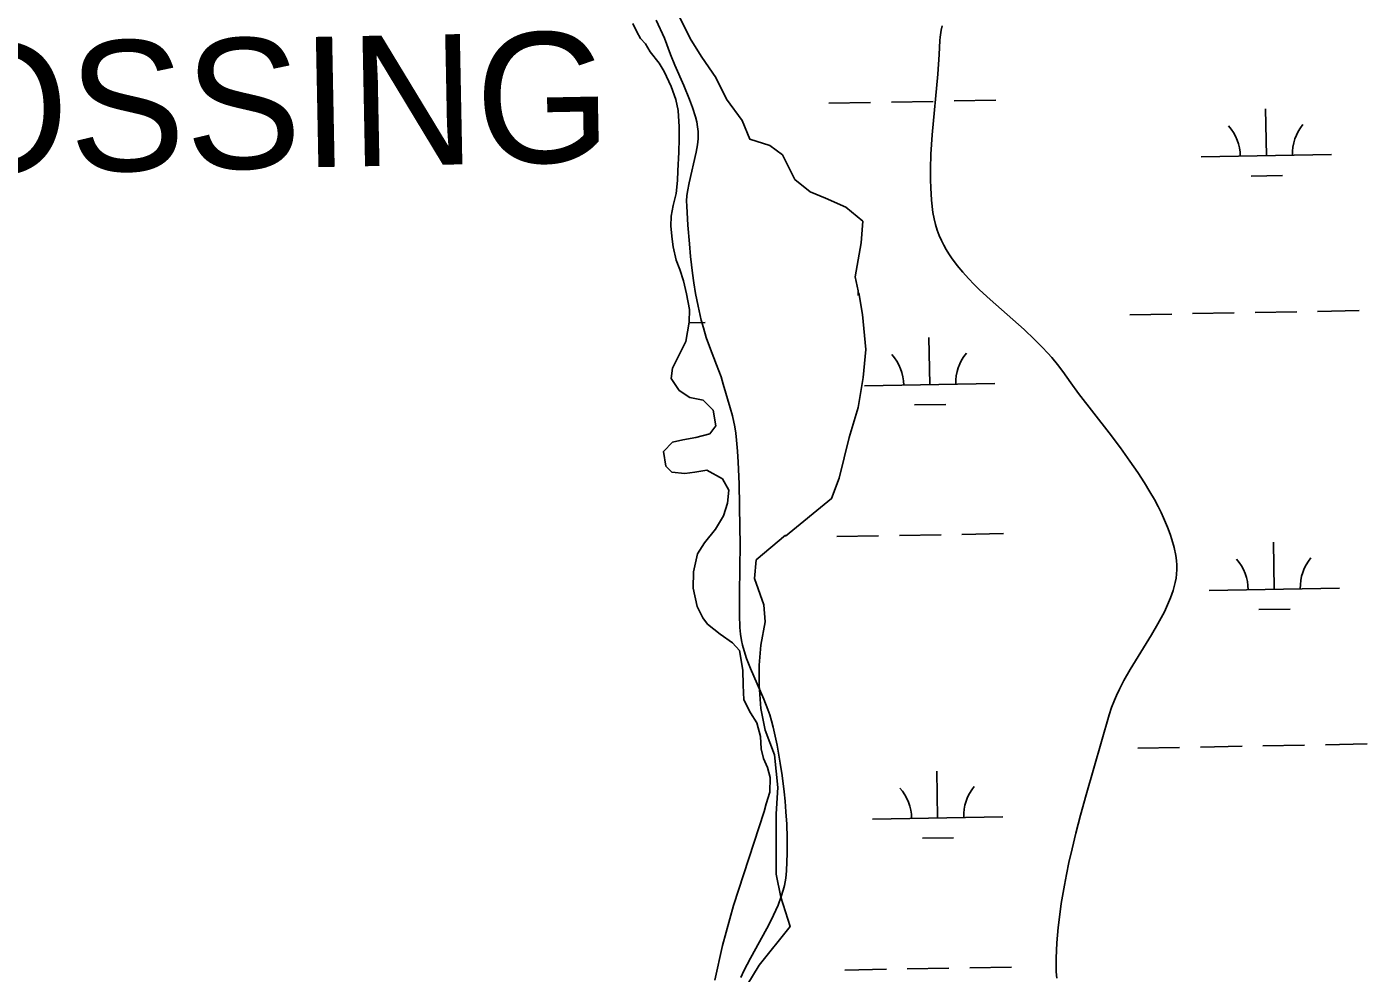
# Model space of a CAD drawing. Extents: x 3925854 to 3964121, y 224593 to 250589.
# Drawn here: x 3948807 to 3949836, y 232288 to 233014 of the extents above; entities that cross this region are included whole.
import ezdxf

# ---------------------------------------------------------------- set-up
doc = ezdxf.new("R2010")
doc.units = 0
for name, color, linetype in [('V-CHAN-NAID', 7, 'Continuous'), ('V-RIVR-EDGE', 7, 'Continuous'), ('V-SITE-VEGE', 7, 'Continuous'), ('V-WETL-SWMP', 7, 'Continuous')]:
    doc.layers.add(name, color=color, linetype=linetype)

msp = doc.modelspace()

# ---------------------------------------------------------------- linework, layer by layer
at = {"layer": 'V-RIVR-EDGE'}
for points in [[(3949302.587, 233032.204), (3949316.833, 233003.71), (3949325.144, 232990.651), (3949335.829, 232975.217), (3949344.139, 232958.596), (3949356.011, 232941.975), (3949361.947, 232927.729), (3949377.381, 232922.98), (3949386.879, 232915.857), (3949396.377, 232896.861), (3949408.249, 232887.364), (3949420.121, 232882.615), (3949435.555, 232875.491), (3949448.614, 232864.807), (3949447.427, 232848.186), (3949442.678, 232822.067), (3949445.052, 232811.382), (3949445.052, 232807.82)], [(3949389.329, 232623.132), (3949424.499, 232651.952), (3949430.361, 232667.583), (3949438.177, 232698.846), (3949445.016, 232721.805), (3949448.923, 232744.764), (3949450.877, 232766.257), (3949448.435, 232793.123), (3949445.504, 232809.732)], [(3949389.253, 232623.802), (3949366.696, 232604.807), (3949365.509, 232590.56), (3949372.632, 232570.378), (3949373.819, 232557.319), (3949370.258, 232539.51), (3949369.071, 232524.077), (3949369.071, 232508.643), (3949370.258, 232490.835), (3949373.819, 232474.214), (3949380.943, 232455.218), (3949383.317, 232430.287), (3949382.13, 232410.104), (3949382.13, 232383.985), (3949382.13, 232363.803), (3949385.692, 232345.995), (3949392.815, 232323.438), (3949369.071, 232293.757), (3949359.573, 232278.324)]]:
    msp.add_lwpolyline(points, dxfattribs=at)
at = {"layer": 'V-SITE-VEGE'}
for points in [[(3949355.618, 232542.883), (3949354.801, 232547.949), (3949354.36, 232553.088), (3949354.049, 232562.66), (3949353.98, 232579.421), (3949354.489, 232617.141), (3949354.36, 232629.71), (3949353.638, 232663.239), (3949352.976, 232679.998), (3949352.47, 232688.377), (3949351.809, 232696.755), (3949351.161, 232702.258), (3949350.369, 232707.032), (3949348.573, 232715.314), (3949346.971, 232721.478), (3949341.595, 232739.853), (3949339.877, 232745.301), (3949336.483, 232754.646), (3949331.085, 232768.572), (3949328.539, 232775.666), (3949326.276, 232782.953), (3949324.722, 232788.774), (3949322.186, 232799.694), (3949320.335, 232809.258), (3949318.965, 232817.634), (3949317.931, 232824.964), (3949316.442, 232837.805), (3949315.541, 232847.437), (3949314.439, 232861.887), (3949313.511, 232876.338), (3949313.437, 232880.374), (3949313.652, 232884.163), (3949314.064, 232887.717), (3949315.268, 232894.381), (3949320.865, 232917.718), (3949321.82, 232923.546), (3949322.227, 232927.913), (3949322.315, 232931.187), (3949322.242, 232933.639), (3949321.875, 232937.315), (3949321.171, 232940.987), (3949320.147, 232944.917), (3949317.902, 232952.126), (3949315.657, 232958.297), (3949311.301, 232968.899), (3949304.422, 232984.675), (3949301.153, 232992.675), (3949296.468, 233005.335), (3949290.154, 233019.096)], [(3949509.634, 233014.84), (3949508.831, 233011.328), (3949507.948, 233006.075), (3949507.682, 233003.459)], [(3949507.682, 233003.459), (3949507.258, 232992.765), (3949506.265, 232977.605), (3949501.931, 232931.171), (3949500.94, 232916.251), (3949500.571, 232905.067), (3949500.571, 232896.683), (3949500.756, 232890.395), (3949501.372, 232880.97), (3949502.441, 232871.55), (3949503.287, 232866.716), (3949504.391, 232862.174), (3949505.718, 232857.898), (3949507.233, 232853.865), (3949508.903, 232850.058), (3949510.703, 232846.453), (3949512.605, 232843.039), (3949514.592, 232839.797), (3949516.642, 232836.717)], [(3949516.642, 232836.717), (3949520.937, 232830.901), (3949525.315, 232825.609), (3949529.688, 232820.767), (3949533.991, 232816.319), (3949538.177, 232812.211), (3949546.336, 232804.633), (3949572.311, 232781.628), (3949580.441, 232774.02), (3949586.305, 232768.158), (3949590.53, 232763.653), (3949593.581, 232760.206), (3949597.943, 232754.906), (3949602.017, 232749.432), (3949608.22, 232740.795), (3949614.243, 232732.699), (3949637.593, 232702.262), (3949646.227, 232690.783), (3949653.53, 232680.692), (3949659.635, 232671.823), (3949664.702, 232664.026), (3949668.884, 232657.171), (3949672.325, 232651.148), (3949675.149, 232645.856), (3949677.465, 232641.209), (3949679.366, 232637.127), (3949682.389, 232629.955), (3949684.385, 232624.547), (3949685.719, 232620.471), (3949687.443, 232614.333), (3949688.819, 232608.158), (3949689.374, 232604.462), (3949689.626, 232600.876), (3949689.616, 232597.396), (3949689.376, 232594.023), (3949688.944, 232590.75), (3949688.344, 232587.576), (3949687.611, 232584.498), (3949686.757, 232581.512), (3949684.748, 232575.712), (3949682.479, 232570.258), (3949680.054, 232565.134), (3949677.566, 232560.315), (3949675.069, 232555.787), (3949670.062, 232547.259), (3949653.833, 232520.838), (3949648.949, 232512.232), (3949645.578, 232505.74), (3949643.264, 232500.847), (3949641.67, 232497.165), (3949639.538, 232491.617), (3949637.757, 232486.042), (3949619.994, 232424.572), (3949615.687, 232408.863), (3949612.116, 232395.101), (3949609.185, 232383.061), (3949606.799, 232372.526), (3949604.872, 232363.316), (3949603.319, 232355.265), (3949600.938, 232341.198), (3949599.463, 232330.673), (3949598.55, 232322.796), (3949597.513, 232311.012), (3949596.907, 232299.275), (3949596.876, 232293.919), (3949597.106, 232288.744), (3949597.558, 232283.737)], [(3949355.059, 232284.484), (3949357.437, 232289.59), (3949362.321, 232299.103), (3949374.879, 232321.875), (3949377.728, 232327.322), (3949380.087, 232332.102), (3949383.592, 232339.987), (3949386.02, 232346.475), (3949387.536, 232351.378), (3949388.472, 232355.079), (3949389.525, 232360.672), (3949390.104, 232366.318), (3949390.422, 232373.056), (3949390.592, 232379.423), (3949390.581, 232391.48), (3949390.235, 232402.119), (3949389.682, 232411.477), (3949389.013, 232419.681), (3949388.288, 232426.865), (3949386.723, 232439.413), (3949385.306, 232448.785), (3949382.809, 232462.726), (3949379.893, 232476.464), (3949378.633, 232481.336), (3949377.226, 232485.858), (3949375.746, 232490.06), (3949372.641, 232497.874), (3949362.327, 232521.6), (3949359.401, 232529.296), (3949357.523, 232535.125), (3949356.347, 232539.54), (3949355.618, 232542.883)]]:
    msp.add_lwpolyline(points, dxfattribs=at)
at = {"layer": 'V-WETL-SWMP'}
for p, q in [((3949275.123, 233010.211), (3949272.115, 233016.558)), ((3949278.118, 233005.091), (3949275.123, 233010.211)), ((3949281.839, 233000.96), (3949278.118, 233005.091)), ((3949285.58, 232994.866), (3949281.839, 233000.96)), ((3949292.291, 232986.105), (3949285.58, 232994.866)), ((3949296.28, 232979.768), (3949292.291, 232986.105)), ((3949301.547, 232968.295), (3949296.28, 232979.768)), ((3949305.083, 232958.275), (3949301.547, 232968.295)), ((3949306.886, 232949.709), (3949305.083, 232958.275)), ((3949307.749, 232937.209), (3949306.886, 232949.709)), ((3949422.627, 232955.331), (3949454.622, 232955.913)), ((3949470.619, 232956.204), (3949502.614, 232956.786)), ((3949518.612, 232957.077), (3949550.606, 232957.659)), ((3949758.26, 232914.997), (3949757.606, 232950.991)), ((3949307.842, 232928.135), (3949307.749, 232937.209)), ((3949307.456, 232917.83), (3949307.842, 232928.135)), ((3949306.622, 232903.351), (3949307.456, 232917.83)), ((3949708.268, 232914.088), (3949808.252, 232915.906)), ((3949306.452, 232895.991), (3949306.622, 232903.351)), ((3949746.543, 232899.35), (3949770.539, 232899.786)), ((3949305.325, 232886.169), (3949306.452, 232895.991)), ((3949303.213, 232876.828), (3949305.325, 232886.169)), ((3949301.41, 232861.113), (3949301.578, 232868.717)), ((3949301.578, 232868.717), (3949303.213, 232876.828)), ((3949302.248, 232851.065), (3949301.41, 232861.113)), ((3949303.044, 232845.187), (3949302.248, 232851.065)), ((3949305.356, 232834.909), (3949303.044, 232845.187)), ((3949308.126, 232827.825), (3949305.356, 232834.909)), ((3949311.158, 232819.026), (3949308.126, 232827.825)), ((3949313.222, 232808.991), (3949311.158, 232819.026)), ((3949315.552, 232796.997), (3949313.222, 232808.991)), ((3949315.404, 232787.43), (3949315.552, 232796.997)), ((3949797.593, 232795.621), (3949829.588, 232796.203)), ((3949312.858, 232772.443), (3949315.404, 232787.43)), ((3949315.306, 232786.852), (3949327.763, 232787.078)), ((3949653.617, 232793.003), (3949685.611, 232793.585)), ((3949701.609, 232793.876), (3949733.604, 232794.457)), ((3949749.601, 232794.748), (3949781.596, 232795.33)), ((3949499.973, 232739.459), (3949499.318, 232775.453)), ((3949307.085, 232761.348), (3949312.858, 232772.443)), ((3949302.52, 232751.981), (3949307.085, 232761.348)), ((3949301.619, 232744.124), (3949302.52, 232751.981)), ((3949307.599, 232734.864), (3949301.619, 232744.124)), ((3949315.992, 232729.554), (3949307.599, 232734.864)), ((3949449.981, 232738.55), (3949549.965, 232740.368)), ((3949326.069, 232727.449), (3949315.992, 232729.554)), ((3949333.752, 232719.679), (3949326.069, 232727.449)), ((3949488.255, 232723.812), (3949512.251, 232724.249)), ((3949335.836, 232707.682), (3949333.752, 232719.679)), ((3949331.236, 232701.749), (3949335.836, 232707.682)), ((3949295.566, 232688.142), (3949302.605, 232695.326)), ((3949302.605, 232695.326), (3949310.436, 232697.122)), ((3949310.436, 232697.122), (3949320.475, 232698.696)), ((3949320.475, 232698.696), (3949331.236, 232701.749)), ((3949297.397, 232676.878), (3949295.566, 232688.142)), ((3949302.104, 232672.266), (3949297.397, 232676.878)), ((3949312.171, 232671.142), (3949302.104, 232672.266)), ((3949319.764, 232672.2), (3949312.171, 232671.142)), ((3949328.823, 232673.764), (3949319.764, 232672.2)), ((3949340.909, 232667.019), (3949328.823, 232673.764)), ((3949345.901, 232658.486), (3949340.909, 232667.019)), ((3949344.777, 232648.419), (3949345.901, 232658.486)), ((3949341.689, 232638.577), (3949344.777, 232648.419)), ((3949335.66, 232628.46), (3949341.689, 232638.577)), ((3949327.182, 232618.072), (3949335.66, 232628.46)), ((3949428.675, 232622.711), (3949460.67, 232623.293)), ((3949476.668, 232623.584), (3949508.662, 232624.166)), ((3949524.66, 232624.457), (3949556.654, 232625.038)), ((3949321.874, 232609.434), (3949327.182, 232618.072)), ((3949764.308, 232582.377), (3949763.654, 232618.371)), ((3949318.825, 232595.668), (3949321.874, 232609.434)), ((3949318.462, 232583.156), (3949318.825, 232595.668)), ((3949321.547, 232569.207), (3949318.462, 232583.156)), ((3949714.317, 232581.468), (3949814.3, 232583.286)), ((3949325.806, 232560.421), (3949321.547, 232569.207)), ((3949329.534, 232555.554), (3949325.806, 232560.421)), ((3949752.591, 232566.73), (3949776.587, 232567.166)), ((3949339.178, 232547.803), (3949329.534, 232555.554)), ((3949348.565, 232541.277), (3949339.178, 232547.803)), ((3949354.02, 232535.446), (3949348.565, 232541.277)), ((3949356.627, 232520.266), (3949354.02, 232535.446)), ((3949356.744, 232508.74), (3949356.627, 232520.266)), ((3949357.349, 232497.464), (3949356.744, 232508.74)), ((3949362.356, 232487.459), (3949357.349, 232497.464)), ((3949367.338, 232479.906), (3949362.356, 232487.459)), ((3949370.143, 232469.388), (3949367.338, 232479.906)), ((3949370.731, 232459.829), (3949370.143, 232469.388)), ((3949372.522, 232452.489), (3949370.731, 232459.829)), ((3949659.665, 232460.383), (3949691.66, 232460.965)), ((3949707.657, 232461.256), (3949739.652, 232461.837)), ((3949755.649, 232462.128), (3949787.644, 232462.71)), ((3949803.641, 232463.001), (3949835.636, 232463.583)), ((3949375.535, 232445.652), (3949372.522, 232452.489)), ((3949377.576, 232437.825), (3949375.535, 232445.652)), ((3949377.201, 232426.539), (3949377.576, 232437.825)), ((3949506.021, 232406.839), (3949505.366, 232442.833)), ((3949374.593, 232417.683), (3949377.201, 232426.539)), ((3949372.936, 232411.779), (3949374.593, 232417.683)), ((3949349.335, 232339.582), (3949372.936, 232411.779)), ((3949456.029, 232405.93), (3949556.013, 232407.748)), ((3949494.303, 232391.192), (3949518.299, 232391.629)), ((3949340.916, 232308.839), (3949349.335, 232339.582)), ((3949335.2, 232282.384), (3949340.916, 232308.839)), ((3949482.716, 232290.964), (3949514.71, 232291.546)), ((3949530.708, 232291.837), (3949562.702, 232292.418)), ((3949434.724, 232290.091), (3949466.718, 232290.673))]:
    msp.add_line(p, q, dxfattribs=at)
for centre, start, end in [((3949703.018, 232914.467), 0.269879, 41.813537), ((3949813.485, 232916.476), 140.269876, 181.813534), ((3949444.73, 232738.929), 0.269879, 41.813537), ((3949555.198, 232740.938), 140.269876, 181.813534), ((3949709.066, 232581.847), 0.269879, 41.813537), ((3949819.533, 232583.856), 140.269876, 181.813534), ((3949450.778, 232406.309), 0.269879, 41.813537), ((3949561.246, 232408.318), 140.269876, 181.813534)]:
    msp.add_arc(centre, 35.246, start, end, dxfattribs=at)

# ---------------------------------------------------------------- texts
at = {"layer": 'V-CHAN-NAID'}
msp.add_text('FRANKS CROSSING', height=100, rotation=1.11601, dxfattribs=at).set_placement((3947963.681, 232885.513))

doc.saveas('drawing.dxf')
